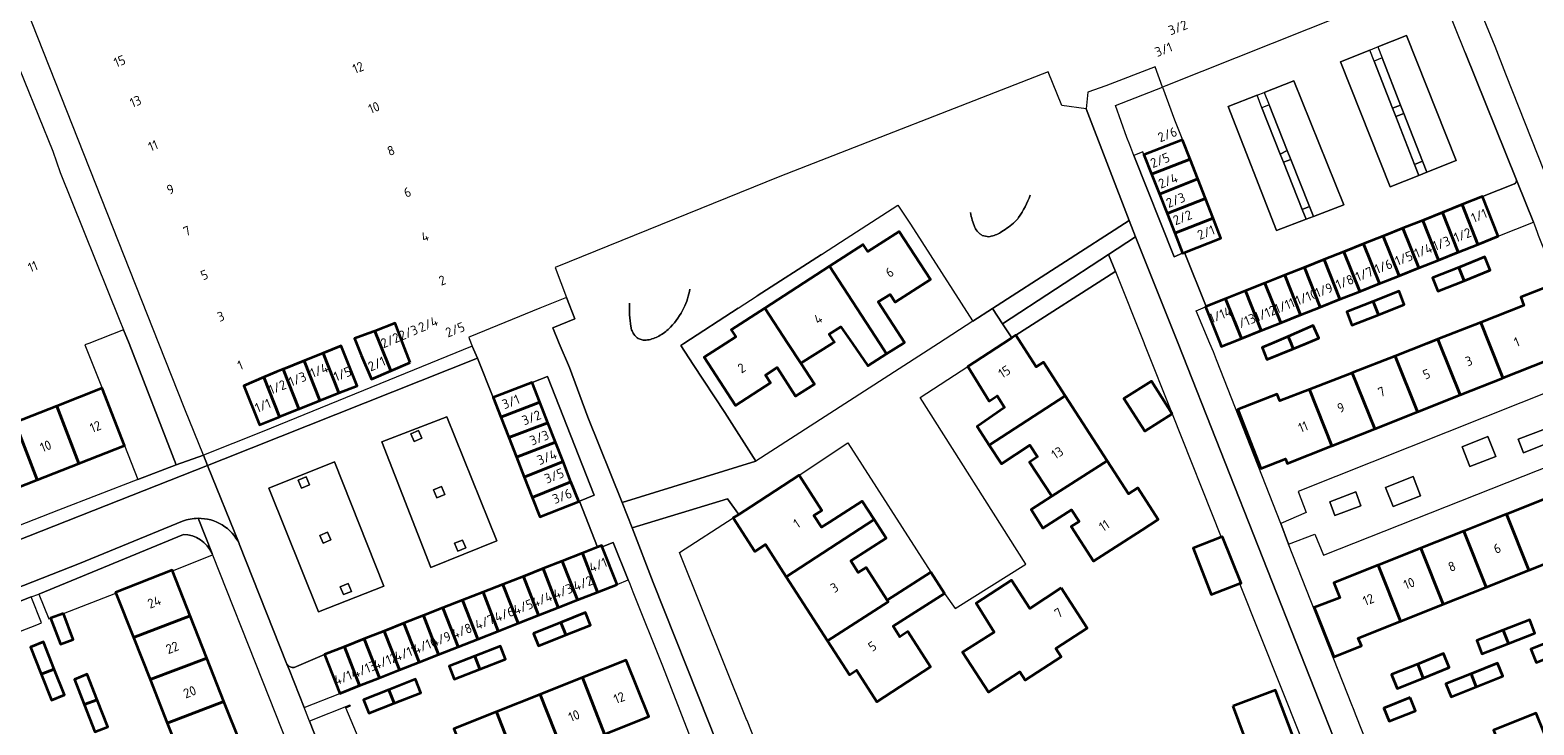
# Model space of a CAD drawing. Extents: x 150256 to 156914, y 461459 to 469481.
# Tile 287 of 656: x 154445 to 154657, y 464446 to 464544. Entities that reach past the tile are written whole.
import ezdxf
from ezdxf.enums import TextEntityAlignment as Align

# ---------------------------------------------------------------- set-up
doc = ezdxf.new("R2010")
doc.units = 0
doc.header["$LTSCALE"] = 0.75
for name, color, linetype, lineweight in [('B-RO-GR-BEPLANTING_CULTUUR_HEESTERS-GV', 251, 'CONTINUOUS', 18), ('B-RO-GR-GROENVOORZIENING-GV', 251, 'CONTINUOUS', 18), ('B-RO-IE-TERREINAFSCHEIDING_KUNSTMATIG_HEKWERK-G', 251, 'IE-TERREINAFSCHEIDING-KUNSTMATIG', 18), ('B-RO-IE-TERREINAFSCHEIDING_KUNSTMATIG_MUUR-G', 251, 'IE-TERREINAFSCHEIDING-KUNSTMATIG-DICHT', 18), ('B-RO-OG-BEBOUWING-GV', 6, 'CONTINUOUS', 35), ('B-RO-OG-BEBOUWING-T18', 1, 'CONTINUOUS', 18), ('B-RO-OG-TERREIN_CULTUURSCHEIDING-GV', 251, 'CONTINUOUS', 18), ('B-RO-VH-VERHARDING_BETONSTRAATSTEEN-GV', 251, 'CONTINUOUS', 18), ('B-RO-VH-VERHARDING_TEGEL-GV', 251, 'CONTINUOUS', 18)]:
    doc.layers.add(name, color=color, linetype=linetype, lineweight=lineweight)
doc.styles.add('NLCS-ISO-M200-T18', font='NLCS-ISO.ttf', dxfattribs={"height": 360})
doc.linetypes.add('IE-TERREINAFSCHEIDING-KUNSTMATIG', pattern='A,4,[82,NLCS.SHX,S=0.75,R=90,X=0,Y=0],4,-2', length=10)
doc.linetypes.add('IE-TERREINAFSCHEIDING-KUNSTMATIG-DICHT', pattern='A,8,-1,[82,NLCS.SHX,S=0.75,R=90,X=0,Y=0],-1', length=10)

msp = doc.modelspace()

# ---------------------------------------------------------------- linework, layer by layer
at = {"layer": 'B-RO-GR-BEPLANTING_CULTUUR_HEESTERS-GV'}
for points in [[(154604.216, 464521.114), (154603.119, 464523.908), (154602.037, 464526.664), (154601.871, 464527.086), (154600.625, 464526.589), (154606.285, 464512.262), (154607.496, 464512.762), (154606.395, 464515.565), (154605.302, 464518.349)], [(154606.003, 464490.061), (154606.015, 464490.032), (154612.95, 464472.601), (154613.12, 464472.667), (154615.767, 464466.126), (154615.559, 464466.046), (154632.86, 464422.565), (154636.789, 464424.114), (154606.873, 464500), (154600.84, 464515.09), (154597.037, 464512.591), (154597.995, 464510.184), (154601.998, 464500.125), (154602.048, 464500), (154602.098, 464499.875)], [(154582.06, 464502.75), (154583.344, 464500.774), (154583.94, 464501.16), (154597.91, 464510.13), (154597.995, 464510.184), (154597.037, 464512.591)], [(154457.82, 464501.92), (154452.906, 464500), (154452.349, 464499.788), (154454.793, 464493.66), (154457.97, 464485.569), (154459.823, 464480.756), (154465.246, 464482.844), (154458.594, 464500)], [(154516.642, 464491.709), (154517.783, 464488.793), (154518.859, 464486.044), (154519.937, 464483.291), (154521.049, 464480.45), (154522.142, 464477.656), (154522.261, 464477.702), (154524.311, 464478.543), (154517.732, 464495.351), (154515.551, 464494.497)], [(154646.993, 464485.385), (154648.095, 464482.585), (154651.75, 464484.024), (154650.648, 464486.824)], [(154659.524, 464486.092), (154658.777, 464487.944), (154654.925, 464486.449), (154655.671, 464484.547)], [(154640.087, 464481.171), (154636.182, 464479.659), (154637.237, 464476.934), (154641.142, 464478.446)], [(154561.236, 464394.241), (154565.829, 464396.136), (154565.279, 464397.41), (154559.159, 464412.909), (154551.963, 464431.551), (154545.936, 464446.694), (154545.873, 464446.851), (154536.39, 464470.44), (154543.975, 464475.337), (154544.759, 464475.844), (154544.758, 464475.845), (154543.19, 464478.03), (154529.7, 464473.94), (154532.659, 464466.193), (154540.552, 464446.427), (154551.599, 464418.422)], [(154632.704, 464477.067), (154631.972, 464479.015), (154628.29, 464477.631), (154629.022, 464475.683)], [(154529.14, 464466.579), (154527.032, 464471.846), (154525.48, 464471.259), (154527.568, 464465.95)], [(154495.561, 464432.755), (154492.394, 464440.714), (154492.486, 464440.75), (154489.249, 464448.491), (154489.901, 464448.766), (154489.781, 464448.854), (154484.099, 464446.608), (154488.253, 464436.099), (154493.238, 464423.683), (154498.337, 464425.749), (154497.05, 464428.925)]]:
    msp.add_lwpolyline(points, close=True, dxfattribs=at)
for points in [[(154654.387, 464522.564), (154649.866, 464520.753), (154652.099, 464515.141)], [(154652.099, 464515.141), (154657.083, 464517.163), (154654.851, 464522.747), (154654.664, 464523.214)], [(154466.276, 464473.003), (154445.853, 464464.582), (154447.245, 464461.055), (154447.51, 464461.157), (154449.316, 464461.826), (154456.737, 464464.715), (154456.698, 464464.814), (154464.68, 464467.964), (154464.721, 464467.86)], [(154464.721, 464467.86), (154470.277, 464470.06), (154470.402, 464470.109), (154470.323, 464470.309)], [(154446.213, 464460.488), (154444.764, 464464.169), (154425.147, 464456.427)], [(154422.994, 464451.821), (154423.135, 464451.458), (154423.26, 464451.507), (154428.439, 464453.539), (154428.526, 464453.573), (154428.465, 464453.728), (154436.227, 464456.781), (154436.283, 464456.639), (154445.553, 464460.232), (154446.213, 464460.488)], [(154480.909, 464454.68), (154481.207, 464453.925), (154483.333, 464448.547), (154488.37, 464450.538), (154486.211, 464456.027)], [(154486.211, 464456.027), (154481.955, 464454.215)]]:
    msp.add_lwpolyline(points, dxfattribs=at)
for points in [[(154654.664, 464523.214, -0.374093), (154654.387, 464522.564)], [(154470.323, 464470.309, 0.2879801), (154466.276, 464473.003)], [(154481.955, 464454.215, -0.3183431), (154480.909, 464454.68)]]:
    msp.add_lwpolyline(points, format="xyb", dxfattribs=at)
at = {"layer": 'B-RO-GR-GROENVOORZIENING-GV'}
for points in [[(154637.163, 464533.256), (154637.629, 464532.064), (154638.754, 464532.516), (154638.296, 464533.688)], [(154621.304, 464526.777), (154621.764, 464525.615), (154622.797, 464525.99), (154622.298, 464527.251)], [(154640.884, 464523.738), (154642.009, 464524.191), (154641.392, 464525.77), (154640.274, 464525.297)], [(154624.953, 464517.55), (154625.979, 464517.943), (154625.414, 464519.372), (154624.401, 464518.946)], [(154499.525, 464487.707), (154498.42, 464487.239), (154498.889, 464486.134), (154499.993, 464486.603)], [(154484.092, 464480.018), (154483.624, 464481.123), (154482.519, 464480.655), (154482.988, 464479.55)], [(154503.216, 464478.652), (154502.747, 464479.757), (154501.642, 464479.288), (154502.111, 464478.183)], [(154486.011, 464471.761), (154487.115, 464472.23), (154486.647, 464473.334), (154485.542, 464472.866)], [(154505.067, 464470.643), (154506.172, 464471.112), (154505.704, 464472.217), (154504.599, 464471.748)], [(154489.559, 464466.065), (154488.454, 464465.597), (154488.923, 464464.492), (154490.028, 464464.96)]]:
    msp.add_lwpolyline(points, close=True, dxfattribs=at)
at = {"layer": 'B-RO-IE-TERREINAFSCHEIDING_KUNSTMATIG_HEKWERK-G'}
for points in [[(154544.7, 464505), (154547.38, 464506.72)], [(154538.31, 464497.03), (154542.8, 464490.22)], [(154565.279, 464397.41), (154559.159, 464412.909), (154551.963, 464431.551), (154545.936, 464446.694)]]:
    msp.add_lwpolyline(points, dxfattribs=at)
at = {"layer": 'B-RO-IE-TERREINAFSCHEIDING_KUNSTMATIG_MUUR-G'}
for points in [[(154556.44, 464512.56), (154547.38, 464506.72)], [(154573.42, 464510.03), (154577.81, 464503.22)], [(154597.91, 464510.13), (154583.94, 464501.16)], [(154544.7, 464505), (154537.02, 464500)], [(154537.02, 464500), (154536.59, 464499.72), (154538.31, 464497.03)], [(154542.8, 464490.22), (154547.191, 464483.379)]]:
    msp.add_lwpolyline(points, dxfattribs=at)
at = {"layer": 'B-RO-OG-BEBOUWING-GV'}
for points in [[(154607.462, 464528.795), (154602.037, 464526.664), (154603.119, 464523.908), (154608.545, 464526.038)], [(154603.119, 464523.908), (154604.216, 464521.114), (154609.642, 464523.245), (154608.545, 464526.038)], [(154604.216, 464521.114), (154605.302, 464518.349), (154610.728, 464520.479), (154609.642, 464523.245)], [(154610.728, 464520.479), (154605.302, 464518.349), (154606.395, 464515.565), (154611.821, 464517.695)], [(154649.247, 464514.007), (154652.099, 464515.141), (154649.866, 464520.753), (154647.015, 464519.619)], [(154646.452, 464512.895), (154644.221, 464518.508), (154641.435, 464517.4), (154643.667, 464511.787)], [(154644.221, 464518.508), (154646.452, 464512.895), (154649.247, 464514.007), (154647.015, 464519.619)], [(154557.613, 464510.933), (154564.69, 464500), (154565.65, 464498.517), (154567.995, 464500), (154568.197, 464500.128), (154564.485, 464505.864), (154566.148, 464506.94), (154566.876, 464505.815), (154571.846, 464509.031), (154567.44, 464515.84), (154563.02, 464512.98), (154562.36, 464514)], [(154606.395, 464515.565), (154607.496, 464512.762), (154607.765, 464512.867), (154612.922, 464514.892), (154611.821, 464517.695)], [(154635.864, 464515.184), (154638.095, 464509.571), (154640.872, 464510.675), (154638.64, 464516.288)], [(154641.435, 464517.4), (154638.64, 464516.288), (154640.872, 464510.675), (154643.667, 464511.787)], [(154633.078, 464514.076), (154630.293, 464512.968), (154632.524, 464507.355), (154635.31, 464508.463)], [(154633.078, 464514.076), (154635.31, 464508.463), (154638.095, 464509.571), (154635.864, 464515.184)], [(154629.729, 464506.243), (154627.498, 464511.856), (154624.712, 464510.748), (154626.943, 464505.135)], [(154627.498, 464511.856), (154629.729, 464506.243), (154632.524, 464507.355), (154630.293, 464512.968)], [(154646.524, 464510.752), (154647.281, 464508.86), (154650.969, 464510.335), (154650.212, 464512.227)], [(154565.65, 464498.517), (154564.69, 464500), (154557.613, 464510.933), (154548.435, 464505.005), (154551.698, 464500), (154553.53, 464497.19), (154557.988, 464500), (154558.294, 464500.193), (154557.534, 464501.299), (154559.21, 464502.356), (154560.829, 464500), (154563, 464496.84)], [(154619.141, 464508.532), (154621.372, 464502.919), (154624.167, 464504.031), (154621.936, 464509.644)], [(154624.167, 464504.031), (154626.943, 464505.135), (154624.712, 464510.748), (154621.936, 464509.644)], [(154647.281, 464508.86), (154646.524, 464510.752), (154642.804, 464509.264), (154643.561, 464507.372)], [(154618.596, 464501.815), (154616.365, 464507.428), (154613.57, 464506.316), (154615.8, 464500.703)], [(154621.372, 464502.919), (154619.141, 464508.532), (154616.365, 464507.428), (154618.596, 464501.815)], [(154634.447, 464505.927), (154635.193, 464504.062), (154638.835, 464505.5), (154638.098, 464507.368)], [(154649.639, 464502.973), (154650.829, 464500), (154652.78, 464495.128), (154659.058, 464497.621), (154658.714, 464498.56), (154658.713, 464498.562), (154662.301, 464499.876), (154659.151, 464508.031), (154655.285, 464506.538), (154655.736, 464505.37)], [(154615.8, 464500.703), (154613.57, 464506.316), (154610.849, 464505.234), (154610.729, 464505.186), (154612.791, 464500), (154612.961, 464499.574), (154614.032, 464500)], [(154635.193, 464504.062), (154634.447, 464505.927), (154630.7, 464504.448), (154631.438, 464502.579)], [(154553.53, 464497.19), (154551.698, 464500), (154548.435, 464505.005), (154543.69, 464501.94), (154544.34, 464500.94), (154542.884, 464500), (154539.88, 464498.06), (154544.3, 464491.22), (154549.264, 464494.41), (154548.539, 464495.536), (154550.205, 464496.606), (154552.81, 464492.56), (154555.471, 464494.264)], [(154643.59, 464500.595), (154643.828, 464500), (154646.727, 464492.726), (154652.729, 464495.108), (154652.78, 464495.128), (154650.829, 464500), (154649.639, 464502.973)], [(154492.405, 464501.392), (154490.48, 464500.692), (154490.752, 464500), (154491.412, 464498.322), (154492.843, 464494.959), (154495.582, 464496.124), (154494.027, 464500), (154493.324, 464501.753)], [(154498.342, 464497.299), (154497.308, 464500), (154496.204, 464502.885), (154493.324, 464501.753), (154494.027, 464500), (154495.582, 464496.124)], [(154583.344, 464500.774), (154582.151, 464500), (154577.14, 464496.75), (154580.176, 464491.846), (154581.278, 464492.611), (154582.322, 464490.925), (154578.47, 464488.25), (154580.175, 464485.625), (154590.899, 464492.608), (154587.83, 464497.354), (154586.823, 464496.701), (154584.69, 464500), (154583.94, 464501.16)], [(154623.128, 464499.253), (154622.831, 464500), (154622.433, 464500.999), (154620.121, 464500), (154618.762, 464499.427), (154619.409, 464497.726)], [(154622.433, 464500.999), (154622.831, 464500), (154623.128, 464499.253), (154624.947, 464500), (154626.731, 464500.735), (154625.954, 464502.521)], [(154486.04, 464498.625), (154488.256, 464493.002), (154490.826, 464494.031), (154488.58, 464499.642)], [(154637.533, 464498.215), (154640.689, 464490.328), (154646.727, 464492.726), (154643.828, 464500), (154643.59, 464500.595), (154642.077, 464500)], [(154485.562, 464491.923), (154483.342, 464497.545), (154483.194, 464497.486), (154480.428, 464496.378), (154480.383, 464496.36), (154482.614, 464490.743), (154482.662, 464490.762)], [(154488.256, 464493.002), (154486.04, 464498.625), (154486.012, 464498.614), (154483.342, 464497.545), (154485.562, 464491.923)], [(154637.533, 464498.215), (154631.484, 464495.838), (154634.644, 464487.928), (154640.689, 464490.328)], [(154479.843, 464489.633), (154477.638, 464495.216), (154474.834, 464494.023), (154477.03, 464488.507)], [(154477.638, 464495.216), (154479.843, 464489.633), (154479.907, 464489.659), (154482.614, 464490.743), (154480.383, 464496.36), (154479.42, 464495.975)], [(154511.145, 464489.576), (154516.642, 464491.709), (154515.551, 464494.497), (154510.06, 464492.348)], [(154606.015, 464490.032), (154606.003, 464490.061), (154603.089, 464494.679), (154599.215, 464492.234), (154602.146, 464487.589)], [(154628.589, 464485.524), (154634.644, 464487.928), (154631.484, 464495.838), (154631.428, 464495.816), (154625.418, 464493.496)], [(154448.413, 464491.155), (154451.516, 464483.035), (154451.589, 464483.064), (154457.97, 464485.569), (154454.793, 464493.66)], [(154589, 464478.41), (154596.836, 464483.427), (154590.899, 464492.608), (154580.175, 464485.625), (154581.88, 464483), (154585.922, 464485.625), (154587.001, 464483.965), (154585.869, 464483.23)], [(154628.589, 464485.524), (154625.418, 464493.496), (154621.228, 464491.879), (154620.86, 464492.826), (154615.293, 464490.659), (154618.54, 464482.32), (154622.027, 464483.677), (154622.283, 464483.021), (154628.448, 464485.468)], [(154442.497, 464488.832), (154445.61, 464480.717), (154451.516, 464483.035), (154448.413, 464491.155)], [(154517.783, 464488.793), (154516.642, 464491.709), (154511.145, 464489.576), (154512.27, 464486.702)], [(154442.497, 464488.832), (154442.456, 464488.816), (154436.421, 464486.446), (154436.323, 464486.408), (154439.494, 464478.315), (154439.574, 464478.346), (154445.61, 464480.717)], [(154513.364, 464483.906), (154518.859, 464486.044), (154517.783, 464488.793), (154512.27, 464486.702)], [(154518.859, 464486.044), (154513.364, 464483.906), (154514.454, 464481.121), (154519.937, 464483.291)], [(154519.937, 464483.291), (154514.454, 464481.121), (154515.584, 464478.233), (154521.049, 464480.45)], [(154596.836, 464483.427), (154589, 464478.41), (154586.073, 464476.551), (154587.73, 464473.91), (154591.799, 464476.503), (154592.874, 464474.84), (154591.744, 464474.12), (154594.919, 464469.212), (154601.746, 464473.626), (154604.047, 464475.114), (154601.164, 464479.573), (154599.87, 464478.736)], [(154515.584, 464478.233), (154516.651, 464475.507), (154522.142, 464477.656), (154521.049, 464480.45)], [(154551.479, 464467.026), (154563.905, 464475.095), (154562.22, 464477.72), (154557.58, 464474.75), (154556.439, 464474.02), (154555.382, 464475.672), (154556.511, 464476.402), (154556.512, 464476.403), (154553.299, 464481.369), (154546.5, 464476.97), (154544.759, 464475.844), (154543.975, 464475.337), (154547.04, 464470.6), (154548.547, 464471.576)], [(154659.333, 464478.272), (154653.339, 464475.887), (154653.274, 464475.861), (154656.427, 464467.938), (154662.481, 464470.346)], [(154653.274, 464475.861), (154647.367, 464473.512), (154647.224, 464473.455), (154650.388, 464465.535), (154656.427, 464467.938)], [(154563.905, 464475.095), (154551.479, 464467.026), (154557.314, 464457.972), (154565.894, 464463.499), (154565.752, 464463.721), (154562.782, 464468.348), (154561.658, 464467.629), (154560.6, 464469.266), (154565.59, 464472.47)], [(154641.174, 464471.048), (154644.341, 464463.13), (154650.388, 464465.535), (154647.224, 464473.455), (154641.405, 464471.14)], [(154527.568, 464465.95), (154525.48, 464471.259), (154525.409, 464471.439), (154524.805, 464471.202), (154522.664, 464470.36), (154524.806, 464464.864)], [(154615.559, 464466.046), (154615.767, 464466.126), (154613.12, 464472.667), (154612.95, 464472.601), (154608.984, 464471.073), (154611.524, 464464.505)], [(154517.105, 464468.174), (154519.246, 464462.678), (154521.972, 464463.75), (154519.83, 464469.245)], [(154522.664, 464470.36), (154519.83, 464469.245), (154521.972, 464463.75), (154524.806, 464464.864)], [(154635.151, 464468.652), (154638.314, 464460.732), (154638.354, 464460.748), (154644.341, 464463.13), (154641.174, 464471.048), (154635.185, 464468.665)], [(154459.21, 464458.448), (154467.225, 464461.515), (154464.721, 464467.86), (154464.68, 464467.964), (154456.698, 464464.814), (154456.737, 464464.715)], [(154516.465, 464461.584), (154514.323, 464467.08), (154511.441, 464465.947), (154513.583, 464460.451)], [(154514.323, 464467.08), (154516.465, 464461.584), (154519.246, 464462.678), (154517.105, 464468.174)], [(154571.917, 464467.665), (154565.752, 464463.721), (154565.894, 464463.499), (154557.314, 464457.972), (154560.412, 464453.165), (154561.418, 464453.82), (154564.294, 464449.357), (154571.851, 464454.281), (154568.66, 464459.267), (154567.531, 464458.545), (154566.588, 464460.018), (154573.84, 464464.66)], [(154638.314, 464460.732), (154635.151, 464468.652), (154628.869, 464466.153), (154629.703, 464464.056), (154626.071, 464462.679), (154628.88, 464455.705), (154632.772, 464457.245), (154632.296, 464458.338)], [(154505.736, 464463.704), (154507.878, 464458.208), (154510.77, 464459.345), (154508.628, 464464.841)], [(154511.441, 464465.947), (154508.628, 464464.841), (154510.77, 464459.345), (154513.583, 464460.451)], [(154590.34, 464465.44), (154585.89, 464462.55), (154583.31, 464466.53), (154578.3, 464463.28), (154580.88, 464459.19), (154576.38, 464456.38), (154580.055, 464450.718), (154584.501, 464453.603), (154585.268, 464452.421), (154590.337, 464455.71), (154589.57, 464456.893), (154594.015, 464459.778)], [(154505.09, 464457.112), (154502.948, 464462.608), (154500.189, 464461.523), (154502.331, 464456.027)], [(154507.878, 464458.208), (154505.736, 464463.704), (154502.948, 464462.608), (154505.09, 464457.112)], [(154449.316, 464461.826), (154447.51, 464461.157), (154448.893, 464457.471), (154450.696, 464458.148)], [(154461.566, 464452.478), (154469.59, 464455.52), (154467.225, 464461.515), (154459.21, 464458.448)], [(154497.437, 464460.441), (154494.675, 464459.355), (154496.817, 464453.859), (154499.579, 464454.945)], [(154499.579, 464454.945), (154502.331, 464456.027), (154500.189, 464461.523), (154497.437, 464460.441)], [(154520.312, 464458.792), (154519.619, 464460.571), (154515.739, 464459.01), (154516.452, 464457.239)], [(154519.619, 464460.571), (154520.312, 464458.792), (154523.799, 464460.195), (154523.086, 464461.966)], [(154652.809, 464459.476), (154653.563, 464457.586), (154657.291, 464459.041), (154656.551, 464460.936)], [(154493.988, 464452.747), (154496.817, 464453.859), (154494.675, 464459.355), (154491.846, 464458.243)], [(154653.563, 464457.586), (154652.809, 464459.476), (154649.064, 464458.014), (154649.804, 464456.119)], [(154446.158, 464453.265), (154448.025, 464453.982), (154446.508, 464457.817), (154444.648, 464457.081)], [(154491.165, 464451.637), (154489.023, 464457.133), (154486.211, 464456.027), (154488.37, 464450.538)], [(154489.023, 464457.133), (154491.165, 464451.637), (154493.988, 464452.747), (154491.846, 464458.243)], [(154507.456, 464455.8), (154508.168, 464453.975), (154511.798, 464455.394), (154511.085, 464457.218)], [(154660.308, 464458.187), (154656.723, 464456.793), (154657.455, 464454.91), (154661.055, 464456.31)], [(154469.59, 464455.52), (154461.566, 464452.478), (154463.992, 464446.327), (154472.003, 464449.406)], [(154508.168, 464453.975), (154507.456, 464455.8), (154503.839, 464454.386), (154504.552, 464452.561)], [(154522.662, 464452.76), (154525.771, 464444.778), (154532.036, 464447.271), (154528.868, 464455.23)], [(154641.518, 464452.708), (154640.728, 464454.687), (154637.007, 464453.186), (154637.803, 464451.21)], [(154640.728, 464454.687), (154641.518, 464452.708), (154645.158, 464454.176), (154644.361, 464456.152)], [(154649.008, 464451.465), (154652.745, 464452.963), (154652.007, 464454.803), (154648.272, 464453.305)], [(154446.158, 464453.265), (154447.615, 464449.582), (154449.475, 464450.318), (154448.025, 464453.982)], [(154454.089, 464449.643), (154452.683, 464453.232), (154450.868, 464452.521), (154452.267, 464448.952)], [(154496.085, 464449.157), (154499.831, 464450.638), (154499.082, 464452.533), (154495.333, 464451.051)], [(154525.771, 464444.778), (154522.662, 464452.76), (154516.724, 464450.397), (154519.878, 464442.433)], [(154648.272, 464453.305), (154644.715, 464451.879), (154645.453, 464450.039), (154649.008, 464451.465)], [(154496.085, 464449.157), (154495.333, 464451.051), (154491.727, 464449.625), (154492.476, 464447.73)], [(154519.878, 464442.433), (154516.724, 464450.397), (154510.526, 464447.93), (154513.64, 464439.95)], [(154614.582, 464448.714), (154617.018, 464442.291), (154616.858, 464442.23), (154617.614, 464440.298), (154611.616, 464437.983), (154612.815, 464434.82), (154612.583, 464434.733), (154609.88, 464433.652), (154609.285, 464432.301), (154609.825, 464430.949), (154611.204, 464430.408), (154613.826, 464431.516), (154614.037, 464431.596), (154615.986, 464426.456), (154620.151, 464428.035), (154620.406, 464427.361), (154628.432, 464430.404), (154620.622, 464451.004)], [(154639.672, 464449.943), (154635.958, 464448.467), (154636.699, 464446.603), (154640.413, 464448.079)], [(154454.089, 464449.643), (154452.267, 464448.952), (154453.77, 464445.117), (154455.584, 464445.828)], [(154466.373, 464440.294), (154474.377, 464443.388), (154472.003, 464449.406), (154463.992, 464446.327)], [(154510.526, 464447.93), (154504.515, 464445.538), (154507.645, 464437.564), (154513.64, 464439.95)], [(154660.614, 464439.939), (154657.488, 464447.758), (154651.455, 464445.349), (154654.583, 464437.531), (154660.581, 464439.926)]]:
    msp.add_lwpolyline(points, close=True, dxfattribs=at)
at = {"layer": 'B-RO-OG-TERREIN_CULTUURSCHEIDING-GV'}
msp.add_lwpolyline([(154588.48, 464538.38), (154550.596, 464523.61), (154518.81, 464510.72), (154520.432, 464506.49), (154521.59, 464503.47), (154518.48, 464502.19), (154519.405, 464500), (154520.841, 464496.601), (154523.447, 464489.575), (154528.276, 464477.538), (154547.191, 464483.379), (154542.8, 464490.22), (154538.31, 464497.03), (154536.59, 464499.72), (154537.02, 464500), (154544.7, 464505), (154547.38, 464506.72), (154556.44, 464512.56), (154559.13, 464514.31), (154567.27, 464519.56), (154569.03, 464516.84), (154573.42, 464510.03), (154577.81, 464503.22), (154577.859, 464503.144), (154580.638, 464504.935), (154599.948, 464517.384), (154599.957, 464517.39), (154593.86, 464533.16), (154590.44, 464533.63)], close=True, dxfattribs=at)
for points in [[(154584.31, 464517.78, 0.0685069), (154585.959, 464520.977)], [(154585.959, 464520.977, -0.0685069), (154584.31, 464517.78)], [(154577.538, 464518.506, 0.0728046), (154578.151, 464516.403)], [(154578.151, 464516.403, -0.0728046), (154577.538, 464518.506)], [(154578.151, 464516.403, 0.100704), (154578.587, 464515.747)], [(154578.587, 464515.747, -0.100704), (154578.151, 464516.403)], [(154580.46, 464515.149, 0.0758067), (154581.95, 464515.81)], [(154581.95, 464515.81, -0.0758067), (154580.46, 464515.149)], [(154581.95, 464515.81, 0.0570458), (154583.795, 464517.189)], [(154583.795, 464517.189, -0.0570458), (154581.95, 464515.81)], [(154583.795, 464517.189, 0.0416432), (154584.31, 464517.78)], [(154584.31, 464517.78, -0.0416432), (154583.795, 464517.189)], [(154578.83, 464515.515, 0.0522657), (154579.19, 464515.28)], [(154579.19, 464515.28, -0.0522657), (154578.83, 464515.515)], [(154579.19, 464515.28, 0.080983), (154580.13, 464515.09)], [(154580.13, 464515.09, -0.080983), (154579.19, 464515.28)], [(154580.13, 464515.09, 0.1059254), (154580.46, 464515.149)], [(154580.46, 464515.149, -0.1059254), (154580.13, 464515.09)], [(154537.86, 464507.69, -0.0731008), (154537.009, 464505.019)], [(154537.009, 464505.019, 0.0731008), (154537.86, 464507.69)], [(154529.513, 464502.401, -0.0550387), (154529.323, 464505.672)], [(154529.323, 464505.672, 0.0550387), (154529.513, 464502.401)], [(154537.009, 464505.019, -0.08153), (154535.13, 464502.31)], [(154535.13, 464502.31, 0.08153), (154537.009, 464505.019)], [(154529.68, 464501.787, -0.0472776), (154529.513, 464502.401)], [(154529.513, 464502.401, 0.0472776), (154529.68, 464501.787)], [(154530.404, 464500.813, -0.079419), (154529.84, 464501.47)], [(154529.84, 464501.47, 0.079419), (154530.404, 464500.813)], [(154530.69, 464500.63, -0.1005163), (154530.404, 464500.813)], [(154530.404, 464500.813, 0.1005163), (154530.69, 464500.63)], [(154533.663, 464501.15, -0.0878621), (154532.09, 464500.53)], [(154532.09, 464500.53, 0.0878621), (154533.663, 464501.15)], [(154535.13, 464502.31, -0.0788326), (154533.663, 464501.15)], [(154533.663, 464501.15, 0.0788326), (154535.13, 464502.31)], [(154532.09, 464500.53, -0.0545455), (154531.265, 464500.475)], [(154531.265, 464500.475, 0.0545455), (154532.09, 464500.53)]]:
    msp.add_lwpolyline(points, format="xyb", dxfattribs=at)
for points in [[(154578.587, 464515.747), (154578.83, 464515.515)], [(154578.83, 464515.515), (154578.587, 464515.747)], [(154529.84, 464501.47), (154529.68, 464501.787)], [(154529.68, 464501.787), (154529.84, 464501.47)], [(154531.265, 464500.475), (154530.69, 464500.63)], [(154530.69, 464500.63), (154531.265, 464500.475)]]:
    msp.add_lwpolyline(points, dxfattribs=at)
at = {"layer": 'B-RO-VH-VERHARDING_BETONSTRAATSTEEN-GV'}
for points in [[(154654.664, 464523.214), (154647.456, 464541.107), (154647.455, 464541.113), (154643.234, 464551.58)], [(154635.204, 464548.382), (154605.148, 464536.413), (154604.664, 464536.22), (154606.354, 464531.616), (154607.462, 464528.795), (154608.545, 464526.038), (154609.642, 464523.245), (154610.728, 464520.479), (154611.821, 464517.695), (154612.922, 464514.892), (154607.765, 464512.867), (154610.849, 464505.234), (154613.57, 464506.316), (154616.365, 464507.428), (154619.141, 464508.532), (154621.936, 464509.644), (154624.712, 464510.748), (154627.498, 464511.856), (154630.293, 464512.968), (154633.078, 464514.076), (154635.864, 464515.184), (154638.64, 464516.288)], [(154638.64, 464516.288), (154641.435, 464517.4), (154644.221, 464518.508), (154647.015, 464519.619), (154649.866, 464520.753), (154654.387, 464522.564)], [(154481.955, 464454.215), (154486.211, 464456.027), (154489.023, 464457.133), (154491.846, 464458.243), (154494.675, 464459.355), (154497.437, 464460.441), (154500.189, 464461.523), (154502.948, 464462.608), (154505.736, 464463.704), (154508.628, 464464.841), (154511.441, 464465.947), (154514.323, 464467.08), (154517.105, 464468.174), (154519.83, 464469.245), (154522.664, 464470.36), (154524.805, 464471.202), (154522.261, 464477.702), (154522.142, 464477.656), (154516.651, 464475.507), (154515.584, 464478.233), (154514.454, 464481.121), (154513.364, 464483.906), (154512.27, 464486.702), (154511.145, 464489.576), (154510.06, 464492.348), (154507.852, 464497.916), (154471.964, 464483.661), (154469.683, 464482.76), (154474.169, 464471.707), (154474.177, 464471.69), (154480.909, 464454.68)], [(154474.169, 464471.707), (154469.683, 464482.76), (154433.616, 464468.513), (154422.474, 464464.047)], [(154423.613, 464457.899), (154451.588, 464468.886), (154466.167, 464474.877)]]:
    msp.add_lwpolyline(points, dxfattribs=at)
for points in [[(154642.009, 464524.191), (154640.884, 464523.738), (154636.856, 464522.116), (154629.814, 464539.794), (154633.955, 464541.463), (154634.474, 464541.672), (154635.08, 464541.915), (154639.15, 464543.547), (154646.163, 464525.863)], [(154642.009, 464524.191), (154646.163, 464525.863), (154639.15, 464543.547), (154635.08, 464541.915), (154635.687, 464540.363), (154638.296, 464533.688), (154638.754, 464532.516), (154641.392, 464525.77)], [(154637.629, 464532.064), (154637.163, 464533.256), (154634.564, 464539.904), (154633.955, 464541.463), (154629.814, 464539.794), (154636.856, 464522.116), (154640.884, 464523.738), (154640.274, 464525.297)], [(154618.018, 464535.087), (154619.04, 464535.489), (154623.213, 464537.134), (154630.291, 464519.597), (154625.979, 464517.943), (154624.953, 464517.55), (154620.776, 464515.947), (154613.932, 464533.476)], [(154622.797, 464525.99), (154625.414, 464519.372), (154625.979, 464517.943), (154630.291, 464519.597), (154623.213, 464537.134), (154619.04, 464535.489), (154619.73, 464533.743), (154622.298, 464527.251)], [(154618.018, 464535.087), (154613.932, 464533.476), (154620.776, 464515.947), (154624.953, 464517.55), (154624.401, 464518.946), (154621.764, 464525.615), (154621.304, 464526.777), (154618.718, 464533.316)], [(154580.638, 464504.935), (154582.06, 464502.75), (154597.037, 464512.591), (154600.84, 464515.09), (154599.948, 464517.384)], [(154577.14, 464496.75), (154582.151, 464500), (154583.344, 464500.774), (154582.06, 464502.75), (154580.638, 464504.935), (154577.859, 464503.144), (154572.982, 464500), (154547.191, 464483.379), (154528.276, 464477.538), (154529.7, 464473.94), (154543.19, 464478.03), (154544.758, 464475.845), (154544.759, 464475.844), (154546.5, 464476.97), (154553.299, 464481.369), (154560.17, 464485.94), (154571.917, 464467.665), (154573.84, 464464.66), (154575.34, 464462.53), (154585.36, 464468.81), (154570.41, 464492.38)], [(154501.237, 464468.352), (154510.598, 464472.085), (154503.505, 464489.627), (154494.318, 464486.103)], [(154494.318, 464486.103), (154503.505, 464489.627), (154510.598, 464472.085), (154501.237, 464468.352)], [(154498.42, 464487.239), (154499.525, 464487.707), (154499.993, 464486.603), (154498.889, 464486.134)], [(154494.628, 464465.694), (154485.354, 464462.049), (154478.345, 464479.534), (154487.621, 464483.263), (154487.623, 464483.264)], [(154487.623, 464483.264), (154487.621, 464483.263), (154478.345, 464479.534), (154485.354, 464462.049), (154494.628, 464465.694)], [(154483.624, 464481.123), (154484.092, 464480.018), (154482.988, 464479.55), (154482.519, 464480.655)], [(154502.747, 464479.757), (154503.216, 464478.652), (154502.111, 464478.183), (154501.642, 464479.288)], [(154487.115, 464472.23), (154486.011, 464471.761), (154485.542, 464472.866), (154486.647, 464473.334)], [(154506.172, 464471.112), (154505.067, 464470.643), (154504.599, 464471.748), (154505.704, 464472.217)], [(154488.454, 464465.597), (154489.559, 464466.065), (154490.028, 464464.96), (154488.923, 464464.492)]]:
    msp.add_lwpolyline(points, close=True, dxfattribs=at)
for points in [[(154654.387, 464522.564, 0.374093), (154654.664, 464523.214)], [(154466.167, 464474.877, -0.0877207), (154468.345, 464475.284)], [(154468.345, 464475.284, -0.2896538), (154474.169, 464471.707)], [(154480.909, 464454.68, 0.3183431), (154481.955, 464454.215)]]:
    msp.add_lwpolyline(points, format="xyb", dxfattribs=at)
at = {"layer": 'B-RO-VH-VERHARDING_TEGEL-GV'}
for points in [[(154457.82, 464501.92), (154458.594, 464500), (154465.246, 464482.844), (154469.101, 464484.196), (154466.497, 464490.689), (154462.782, 464500), (154437.539, 464563.792), (154437.531, 464563.811), (154434.849, 464570.463), (154431.245, 464568.854), (154438.87, 464549.591), (154439.263, 464548.476), (154439.305, 464548.492), (154439.474, 464548.065), (154439.359, 464548.021), (154441.731, 464542.169), (154447.806, 464527.184), (154448.848, 464524.176), (154457.211, 464503.431)], [(154634.564, 464539.904), (154637.163, 464533.256), (154638.296, 464533.688), (154635.687, 464540.363)], [(154621.304, 464526.777), (154622.298, 464527.251), (154619.73, 464533.743), (154618.718, 464533.316)], [(154640.274, 464525.297), (154641.392, 464525.77), (154638.754, 464532.516), (154637.629, 464532.064)], [(154625.414, 464519.372), (154622.797, 464525.99), (154621.764, 464525.615), (154624.401, 464518.946)], [(154469.683, 464482.76), (154471.964, 464483.661), (154507.852, 464497.916), (154507.101, 464499.614), (154477.424, 464487.523), (154469.101, 464484.196)], [(154666.893, 464492.72), (154661.84, 464490.675), (154660.644, 464493.727), (154623.822, 464479.061), (154624.968, 464476.107), (154621.365, 464474.56), (154622.452, 464471.632), (154626.202, 464473.028), (154627.397, 464470.074), (154664.22, 464484.637), (154663.076, 464487.689), (154668.079, 464489.734)], [(154646.993, 464485.385), (154650.648, 464486.824), (154651.75, 464484.024), (154648.095, 464482.585)], [(154659.524, 464486.092), (154655.671, 464484.547), (154654.925, 464486.449), (154658.777, 464487.944)], [(154640.087, 464481.171), (154641.142, 464478.446), (154637.237, 464476.934), (154636.182, 464479.659)], [(154632.704, 464477.067), (154629.022, 464475.683), (154628.29, 464477.631), (154631.972, 464479.015)]]:
    msp.add_lwpolyline(points, close=True, dxfattribs=at)
for points in [[(154654.664, 464523.214), (154654.851, 464522.747), (154657.083, 464517.163), (154657.215, 464516.785), (154657.599, 464515.73), (154657.771, 464515.307), (154663.919, 464500), (154666.893, 464492.72), (154668.079, 464489.734), (154677.239, 464466.863), (154681.038, 464468.401), (154668.215, 464500), (154661.207, 464517.859), (154658.655, 464524.264), (154653.163, 464538.045), (154651.657, 464541.991), (154650.114, 464545.757), (154649.453, 464547.377)], [(154637.799, 464432.792), (154632.024, 464447.382), (154631.634, 464448.36), (154631.407, 464448.934), (154622.452, 464471.632), (154621.365, 464474.56), (154612.3, 464497.685), (154611.852, 464498.836), (154611.358, 464500), (154609.398, 464504.622), (154610.729, 464505.186), (154610.849, 464505.234), (154607.765, 464512.867), (154607.496, 464512.762), (154606.285, 464512.262), (154600.625, 464526.589), (154600.033, 464528.087), (154599.632, 464529.102), (154598.007, 464533.614), (154604.664, 464536.22), (154603.603, 464539.104), (154596.66, 464536.425), (154594.083, 464535.524), (154593.86, 464533.16), (154599.957, 464517.39), (154599.948, 464517.384), (154600.84, 464515.09), (154606.873, 464500), (154636.789, 464424.114)], [(154647.455, 464541.113), (154647.456, 464541.107), (154654.664, 464523.214)], [(154551.599, 464418.422), (154540.552, 464446.427), (154532.659, 464466.193), (154529.7, 464473.94), (154528.276, 464477.538), (154523.447, 464489.575), (154520.841, 464496.601), (154519.405, 464500), (154518.48, 464502.19), (154521.59, 464503.47), (154520.432, 464506.49), (154516.67, 464504.964), (154506.747, 464500.933), (154506.622, 464500.882), (154506.688, 464500.714), (154507.101, 464499.614), (154507.852, 464497.916), (154510.06, 464492.348), (154515.551, 464494.497), (154517.732, 464495.351), (154524.311, 464478.543), (154522.261, 464477.702), (154524.805, 464471.202), (154525.409, 464471.439), (154525.48, 464471.259), (154527.032, 464471.846), (154529.14, 464466.579), (154529.366, 464466.015), (154529.81, 464464.908), (154534.007, 464454.422), (154538.874, 464441.795)], [(154422.474, 464464.047), (154433.616, 464468.513), (154469.683, 464482.76), (154469.101, 464484.196), (154465.246, 464482.844), (154459.823, 464480.756), (154448.619, 464476.443), (154423.11, 464466.437), (154421.058, 464465.579)], [(154466.167, 464474.877), (154451.588, 464468.886), (154423.613, 464457.899)], [(154470.323, 464470.309), (154468.345, 464475.284)], [(154468.345, 464475.284), (154470.323, 464470.309), (154470.402, 464470.109), (154477.403, 464452.417), (154499.453, 464396.696), (154503.186, 464398.227), (154497.861, 464411.828), (154494.221, 464420.867), (154493.238, 464423.683), (154488.253, 464436.099), (154484.099, 464446.608)], [(154425.147, 464456.427), (154444.764, 464464.169), (154445.853, 464464.582), (154466.276, 464473.003)], [(154484.099, 464446.608), (154484.003, 464446.85), (154483.527, 464448.055), (154483.333, 464448.547), (154481.207, 464453.925), (154480.909, 464454.68), (154474.177, 464471.69), (154474.169, 464471.707)]]:
    msp.add_lwpolyline(points, dxfattribs=at)
for points in [[(154468.345, 464475.284, 0.0877207), (154466.167, 464474.877)], [(154474.169, 464471.707, 0.2896538), (154468.345, 464475.284)], [(154466.276, 464473.003, -0.2879801), (154470.323, 464470.309)]]:
    msp.add_lwpolyline(points, format="xyb", dxfattribs=at)

# ---------------------------------------------------------------- texts
at = {"layer": 'B-RO-OG-BEBOUWING-T18', "style": 'NLCS-ISO-M200-T18'}
for s, rotation, p in [('3/2', 21.4, (154606.827, 464544.656)), ('3/1', 21.3, (154604.81, 464541.55)), ('15', 21.6, (154457.26, 464539.902)), ('12', 21.5, (154490.974, 464538.996)), ('13', 21.6, (154459.517, 464534.21)), ('10', 21.6, (154493.207, 464533.345)), ('2/6', 21.4, (154605.35, 464529.54)), ('11', 21.6, (154461.998, 464527.954)), ('8', 21.5, (154495.61, 464527.265)), ('2/5', 21.5, (154604.303, 464525.896)), ('2/4', 21.5, (154605.443, 464522.995)), ('9', 21.6, (154464.444, 464521.784)), ('6', 21.6, (154497.937, 464521.376)), ('2/3', 21.4, (154606.517, 464520.26)), ('2/2', 21.4, (154607.482, 464517.802)), ('1/1', 21.7, (154649.4, 464518.07)), ('7', 21.6, (154466.777, 464515.9)), ('4', 21.6, (154500.414, 464515.109)), ('2/1', 21.4, (154610.81, 464515.7)), ('1/2', 21.7, (154647.068, 464515.336)), ('1/4', 21.7, (154641.512, 464513.126)), ('1/3', 21.7, (154644.088, 464514.15)), ('11', 21.5, (154444.991, 464510.87)), ('1/6', 21.7, (154635.894, 464510.891)), ('1/5', 21.7, (154638.781, 464512.039)), ('5', 21.6, (154469.241, 464509.687)), ('2', 21.6, (154502.859, 464508.921)), ('6', 32.9, (154566.081, 464510.065)), ('1/8', 21.7, (154630.419, 464508.713)), ('1/7', 21.7, (154633.162, 464509.805)), ('1/10', 21.7, (154624.968, 464506.545)), ('1/9', 21.7, (154627.47, 464507.54)), ('1/14', 21.7, (154612.82, 464504.05)), ('1/12', 21.7, (154619.179, 464504.242)), ('1/11', 21.7, (154621.914, 464505.33)), ('3', 21.6, (154471.567, 464503.82)), ('2/4', 23, (154500.855, 464502.715)), ('2/5', 21.3, (154504.68, 464501.95)), ('4', 32.2, (154555.986, 464503.467)), ('1/13', 21.7, (154616.292, 464503.094)), ('2/2', 23.1, (154495.503, 464500.438)), ('2/3', 23, (154498.071, 464501.53)), ('1', 21.7, (154654.73, 464500.206)), ('1', 21.7, (154474.306, 464496.928)), ('1/4', 21.8, (154485.461, 464496.191)), ('1/5', 21.8, (154488.77, 464495.69)), ('2/1', 23.1, (154493.6, 464497.12)), ('2', 32.8, (154545.165, 464496.531)), ('15', 31.8, (154582.309, 464495.999)), ('5', 21.5, (154641.97, 464495.66)), ('3', 21.7, (154647.947, 464497.514)), ('1/2', 21.8, (154479.572, 464493.834)), ('1/3', 21.8, (154482.41, 464494.97)), ('1/1', 21.7, (154477.51, 464491.22)), ('3/1', 21.4, (154512.55, 464491.76)), ('7', 21.5, (154635.62, 464493.165)), ('3/2', 21.4, (154515.465, 464489.513)), ('9', 21.1, (154629.867, 464490.926)), ('12', 21.4, (154453.846, 464488.247)), ('11', 21.7, (154624.529, 464488.216)), ('10', 21.4, (154446.819, 464485.489)), ('3/3', 21.4, (154516.578, 464486.669)), ('3/4', 21.4, (154517.654, 464483.921)), ('13', 33, (154589.791, 464484.534)), ('3/5', 21.4, (154518.683, 464481.291)), ('3/6', 21.4, (154519.808, 464478.414)), ('1', 32.9, (154552.95, 464474.544)), ('11', 32.9, (154596.421, 464474.255)), ('6', 21.7, (154651.963, 464471.035)), ('4/1', 21.5, (154524.88, 464468.7)), ('8', 21.7, (154645.554, 464468.486)), ('4/2', 21.5, (154522.76, 464466.099)), ('10', 21.7, (154639.517, 464466.084)), ('4/4', 21.5, (154516.982, 464463.828)), ('4/3', 21.5, (154519.918, 464464.982)), ('3', 32.9, (154558.281, 464465.485)), ('12', 21.7, (154633.761, 464463.794)), ('24', 21.5, (154462.161, 464463.452)), ('4/6', 21.5, (154511.644, 464461.729)), ('4/5', 21.5, (154514.296, 464462.772)), ('7', 33, (154589.964, 464461.917)), ('4/8', 21.5, (154505.646, 464459.371)), ('4/7', 21.5, (154508.861, 464460.634)), ('4/10', 21.5, (154500.431, 464457.32)), ('4/9', 21.5, (154502.682, 464458.205)), ('22', 21.5, (154464.703, 464457.007)), ('4/12', 21.5, (154494.806, 464455.108)), ('4/11', 21.5, (154497.647, 464456.226)), ('5', 32.6, (154563.648, 464457.192)), ('4/14', 21.5, (154489.279, 464452.935)), ('4/13', 21.5, (154491.842, 464453.943)), ('20', 21.5, (154467.174, 464450.746)), ('12', 21.7, (154527.883, 464449.923)), ('10', 21.7, (154521.494, 464447.381))]:
    msp.add_text(s, height=1.35, rotation=rotation, dxfattribs=at).set_placement(p, align=Align.MIDDLE)

doc.saveas('drawing.dxf')
